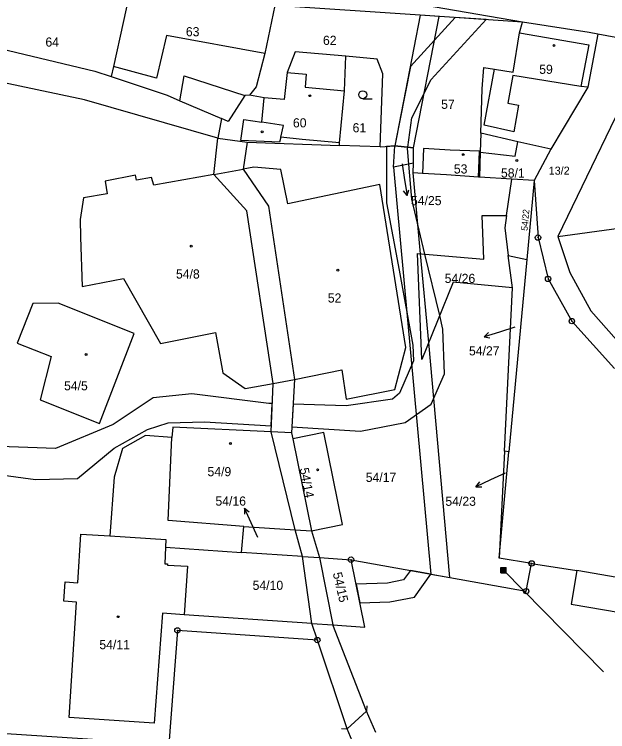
# Model space of a CAD drawing. Extents: x -504988 to -494607, y -1123820 to -1114018.
# Drawn here: x -501318.8 to -501208.2, y -1121149.7 to -1121016.1 of the extents above; entities that cross this region are included whole.
import ezdxf

# ---------------------------------------------------------------- set-up
doc = ezdxf.new("R2010")
doc.units = 0
for name, color, linetype in [('Hranice parcel', 7, 'Continuous'), ('Parcelní čísla', 7, 'Continuous'), ('Pop  PČ popisy', 7, 'Continuous'), ('Poz předměty', 7, 'Continuous'), ('Vnitřní kresba', 7, 'Continuous'), ('Věcná břemena k části', 7, 'Continuous'), ('Značky bodu BP', 7, 'Continuous'), ('Značky budov', 7, 'Continuous'), ('Značky kultur', 7, 'Continuous')]:
    doc.layers.add(name, color=color, linetype=linetype)

msp = doc.modelspace()

# ---------------------------------------------------------------- linework, layer by layer
at = {"layer": 'Hranice parcel'}
for p, q in [((-501243.14, -1121016.29), (-501270.28, -1121014.5)), ((-501243.14, -1121016.29), (-501247.89, -1121040.63)), ((-501224.08, -1121017.55), (-501243.14, -1121016.29)), ((-501200.31, -1121021.65), (-501210.08, -1121019.8)), ((-501280.2, -1121035.54), (-501280.86, -1121039.17)), ((-501281.61, -1121045.94), (-501280.86, -1121039.17)), ((-501280.86, -1121039.17), (-501275.42, -1121039.95)), ((-501275.42, -1121039.95), (-501276.16, -1121044.96)), ((-501275.42, -1121039.95), (-501258.23, -1121040.53)), ((-501250.6, -1121040.79), (-501258.23, -1121040.53)), ((-501250.6, -1121040.79), (-501247.89, -1121040.63)), ((-501218.84, -1121041.23), (-501221.94, -1121047.06)), ((-501232.12, -1121046.42), (-501232.3, -1121046.41)), ((-501226.1, -1121046.8), (-501232.12, -1121046.42)), ((-501227.07, -1121053.58), (-501226.1, -1121046.8)), ((-501221.94, -1121047.06), (-501226.1, -1121046.8)), ((-501221.94, -1121047.06), (-501223.31, -1121061.78)), ((-501226.74, -1121061), (-501223.31, -1121061.78)), ((-501225.95, -1121067.02), (-501226.74, -1121061)), ((-501223.31, -1121061.78), (-501226.63, -1121097.56)), ((-501227.47, -1121097.45), (-501225.95, -1121067.02)), ((-501270.96, -1121093.89), (-501270.58, -1121084.84)), ((-501266.45, -1121112.1), (-501270.96, -1121093.89)), ((-501266.91, -1121095.16), (-501263.4, -1121112.29)), ((-501227.47, -1121097.45), (-501228.47, -1121117.4)), ((-501228.47, -1121117.4), (-501226.63, -1121097.56)), ((-501226.63, -1121097.56), (-501227.47, -1121097.45)), ((-501265.11, -1121117.06), (-501266.45, -1121112.1)), ((-501263.4, -1121112.29), (-501261.94, -1121117.27)), ((-501290.64, -1121115.34), (-501276.45, -1121116.31)), ((-501265.11, -1121117.06), (-501276.45, -1121116.31)), ((-501263.36, -1121129.56), (-501265.11, -1121117.06)), ((-501261.94, -1121117.27), (-501259.45, -1121129.83)), ((-501261.94, -1121117.27), (-501256.05, -1121117.67)), ((-501256.05, -1121117.67), (-501223.42, -1121123.53)), ((-501222.4, -1121118.37), (-501228.47, -1121117.4)), ((-501286.55, -1121118.88), (-501287.13, -1121127.92)), ((-501223.42, -1121123.53), (-501222.4, -1121118.37)), ((-501222.4, -1121118.37), (-501213.95, -1121119.71)), ((-501168.24, -1121127.52), (-501213.95, -1121119.71)), ((-501263.36, -1121129.56), (-501287.13, -1121127.92)), ((-501262.33, -1121132.64), (-501263.36, -1121129.56)), ((-501262.33, -1121132.64), (-501288.4, -1121130.84)), ((-501253.15, -1121145.89), (-501259.45, -1121129.83)), ((-501256.8, -1121149.14), (-501262.33, -1121132.64)), ((-501251.43, -1121149.84), (-501253.15, -1121145.89)), ((-501255.05, -1121153.19), (-501256.8, -1121149.14))]:
    msp.add_line(p, q, dxfattribs=at)
for points in [[(-501296.73, -1121009.37), (-501300.31, -1121025.82), (-501300.72, -1121027.7)], [(-501270.28, -1121014.5), (-501272.13, -1121023.43), (-501273.7, -1121029.64), (-501274.95, -1121031.18)], [(-501231.86, -1121038.27), (-501231.59, -1121029.98), (-501231.32, -1121026.02), (-501229.34, -1121026.33), (-501225.84, -1121026.89), (-501224.69, -1121019.59), (-501224.08, -1121017.55)], [(-501210.08, -1121019.8), (-501211.67, -1121019.5), (-501224.08, -1121017.55)], [(-501210.08, -1121019.8), (-501211.9, -1121029.71), (-501218.84, -1121041.23)], [(-501324.33, -1121021.77), (-501303.79, -1121026.67), (-501300.72, -1121027.7)], [(-501200.31, -1121021.65), (-501201.45, -1121024.23), (-501217.51, -1121057.46), (-501215.31, -1121064.21), (-501211.36, -1121071.36), (-501203.75, -1121079.94)], [(-501257.01, -1121023.92), (-501266.44, -1121023.07), (-501267.97, -1121026.96), (-501268.49, -1121031.99), (-501272.25, -1121031.65), (-501274.95, -1121031.18)], [(-501258.23, -1121040.53), (-501258.19, -1121040.06), (-501257.27, -1121030.35), (-501257.01, -1121023.92)], [(-501250.6, -1121040.79), (-501250.14, -1121027.2), (-501251.2, -1121024.45), (-501257.01, -1121023.92)], [(-501280.86, -1121039.17), (-501305.74, -1121032.04), (-501326.64, -1121027.66), (-501330.37, -1121028.53)], [(-501300.72, -1121027.7), (-501290.3, -1121031.2), (-501287.98, -1121032.2), (-501280.2, -1121035.54)], [(-501274.95, -1121031.18), (-501275.86, -1121031.25), (-501278.96, -1121036.07), (-501280.2, -1121035.54)], [(-501231.86, -1121038.27), (-501231.99, -1121041.8), (-501232.12, -1121046.42)], [(-501218.84, -1121041.23), (-501224.95, -1121039.84), (-501231.86, -1121038.27)], [(-501244.43, -1121043.85), (-501248.15, -1121044.55), (-501247.89, -1121040.63)], [(-501244.43, -1121043.85), (-501244.39, -1121040.95), (-501247.89, -1121040.63)], [(-501232.3, -1121046.41), (-501232.11, -1121041.58), (-501237.6, -1121041.43), (-501242.56, -1121041.08), (-501242.73, -1121045.75)], [(-501242.73, -1121045.75), (-501244.45, -1121045.64), (-501244.43, -1121043.85)], [(-501266.59, -1121084.1), (-501257.79, -1121082.31), (-501256.93, -1121087.79), (-501247.91, -1121086), (-501245.82, -1121078.16), (-501250.7, -1121047.78), (-501267.83, -1121051.39), (-501269.16, -1121045.03), (-501274.16, -1121044.6), (-501276.16, -1121044.96)], [(-501276.16, -1121044.96), (-501271.41, -1121051.85), (-501266.59, -1121084.1)], [(-501281.61, -1121045.94), (-501292.77, -1121047.95), (-501293.21, -1121046.52), (-501296.02, -1121046.97), (-501296.19, -1121046.06), (-501301.88, -1121047.16), (-501301.52, -1121049.54), (-501305.92, -1121050.31), (-501306.53, -1121054.34), (-501306.49, -1121057.63), (-501306.17, -1121066.79), (-501298.45, -1121065.33), (-501291.55, -1121077.4), (-501281.31, -1121075.36), (-501279.97, -1121082.9), (-501275.76, -1121085.81), (-501270.58, -1121084.84)], [(-501270.58, -1121084.84), (-501275.5, -1121052.72), (-501281.61, -1121045.94)], [(-501232.3, -1121046.41), (-501238.29, -1121046.03), (-501242.73, -1121045.75)], [(-501221.94, -1121047.06), (-501221.21, -1121057.69), (-501219.34, -1121065.38), (-501214.91, -1121073.25), (-501206.95, -1121082.06)], [(-501225.95, -1121067.02), (-501236.99, -1121065.97), (-501242.85, -1121080.37), (-501243.67, -1121060.64), (-501231.28, -1121061.7), (-501231.6, -1121053.57), (-501227.07, -1121053.58)], [(-501227.07, -1121053.58), (-501227.4, -1121055.89), (-501226.74, -1121061)], [(-501313.96, -1121087.92), (-501302.93, -1121092.33), (-501296.44, -1121075.58), (-501310.61, -1121069.93), (-501315.37, -1121069.97), (-501318.29, -1121077.34), (-501311.93, -1121079.84), (-501313.96, -1121087.92)], [(-501266.59, -1121084.1), (-501267.15, -1121094.07), (-501266.91, -1121095.16)], [(-501270.96, -1121093.89), (-501289.28, -1121093.01), (-501289.42, -1121094.94), (-501294.38, -1121094.54), (-501298.63, -1121096.99), (-501300.2, -1121102.29), (-501300.99, -1121113.2)], [(-501263.4, -1121112.29), (-501257.63, -1121111.11), (-501261.11, -1121093.98), (-501266.91, -1121095.16)], [(-501276.45, -1121116.31), (-501276.02, -1121111.51), (-501266.45, -1121112.1)], [(-501287.13, -1121127.92), (-501291.17, -1121127.64), (-501292.72, -1121148.13), (-501308.59, -1121147.08), (-501307.2, -1121125.58), (-501309.54, -1121125.41), (-501309.3, -1121121.79), (-501306.96, -1121121.97), (-501306.38, -1121112.95), (-501300.99, -1121113.2)], [(-501300.99, -1121113.2), (-501290.58, -1121113.94), (-501290.64, -1121115.34)], [(-501290.64, -1121115.34), (-501290.77, -1121118.43), (-501290.27, -1121118.46)], [(-501259.45, -1121129.83), (-501253.48, -1121130.25), (-501256.05, -1121117.67)], [(-501290.27, -1121118.46), (-501290.28, -1121118.67), (-501286.55, -1121118.88)], [(-501213.95, -1121119.71), (-501215.01, -1121125.95), (-501185.45, -1121130.99), (-501187.44, -1121142.8), (-501176.56, -1121144.63), (-501174.56, -1121132.73), (-501169.98, -1121133.31)], [(-501288.4, -1121130.84), (-501290.01, -1121152.09), (-501336.48, -1121149.05), (-501335.42, -1121132.73)]]:
    msp.add_lwpolyline(points, dxfattribs=at)
at = {"layer": 'Pop  PČ popisy'}
for p, q in [((-501246.53, -1121043.96), (-501246.07, -1121046.92)), ((-501246.07, -1121046.92), (-501245.6, -1121049.88)), ((-501245.6, -1121049.88), (-501246.25, -1121048.97)), ((-501245.6, -1121049.88), (-501245.26, -1121048.82)), ((-501225.54, -1121074.4), (-501228.4, -1121075.28)), ((-501228.4, -1121075.28), (-501231.27, -1121076.16)), ((-501231.27, -1121076.16), (-501230.46, -1121075.39)), ((-501231.27, -1121076.16), (-501230.17, -1121076.34)), ((-501227.33, -1121101.55), (-501230.05, -1121102.81)), ((-501230.05, -1121102.81), (-501232.77, -1121104.08)), ((-501232.77, -1121104.08), (-501232.07, -1121103.2)), ((-501232.77, -1121104.08), (-501231.65, -1121104.11)), ((-501275.88, -1121108.06), (-501275.93, -1121109.18)), ((-501274.66, -1121110.8), (-501275.88, -1121108.06)), ((-501275.88, -1121108.06), (-501275.02, -1121108.77)), ((-501273.44, -1121113.54), (-501274.66, -1121110.8))]:
    msp.add_line(p, q, dxfattribs=at)
at = {"layer": 'Poz předměty'}
for p, q in [((-501228.16, -1121119.1), (-501227.16, -1121119.1)), ((-501228.16, -1121120.1), (-501228.16, -1121119.1)), ((-501228.16, -1121119.3), (-501227.16, -1121119.3)), ((-501228.16, -1121119.5), (-501227.16, -1121119.5)), ((-501228.16, -1121119.7), (-501227.16, -1121119.7)), ((-501228.16, -1121119.9), (-501227.16, -1121119.9)), ((-501228.16, -1121120.1), (-501227.16, -1121120.1)), ((-501227.96, -1121120.1), (-501227.96, -1121119.1)), ((-501227.76, -1121120.1), (-501227.76, -1121119.1)), ((-501209.01, -1121138.55), (-501227.66, -1121119.6)), ((-501227.56, -1121120.1), (-501227.56, -1121119.1)), ((-501227.36, -1121120.1), (-501227.36, -1121119.1)), ((-501227.16, -1121120.1), (-501227.16, -1121119.1))]:
    msp.add_line(p, q, dxfattribs=at)
at = {"layer": 'Vnitřní kresba'}
for p, q in [((-501224.08, -1121017.55), (-501246.88, -1121013.68)), ((-501290.47, -1121020.04), (-501292.29, -1121027.99)), ((-501272.13, -1121023.43), (-501290.47, -1121020.04)), ((-501224.69, -1121019.59), (-501211.77, -1121021.8)), ((-501211.77, -1121021.8), (-501213.22, -1121029.53)), ((-501292.29, -1121027.99), (-501300.31, -1121025.82)), ((-501231.25, -1121036.76), (-501229.34, -1121026.33)), ((-501287.98, -1121032.2), (-501287.13, -1121027.6)), ((-501287.13, -1121027.6), (-501275.86, -1121031.25)), ((-501267.97, -1121026.96), (-501264.39, -1121027.29)), ((-501264.39, -1121027.29), (-501264.61, -1121029.66)), ((-501225.91, -1121027.52), (-501226.85, -1121032.67)), ((-501213.22, -1121029.53), (-501225.91, -1121027.52)), ((-501264.61, -1121029.66), (-501257.27, -1121030.35)), ((-501211.9, -1121029.71), (-501213.22, -1121029.53)), ((-501272.69, -1121036.22), (-501272.25, -1121031.65)), ((-501226.85, -1121032.67), (-501224.86, -1121033.06)), ((-501224.86, -1121033.06), (-501225.74, -1121038)), ((-501276.61, -1121039.62), (-501276.03, -1121035.73)), ((-501276.03, -1121035.73), (-501272.69, -1121036.22)), ((-501268.61, -1121036.83), (-501272.69, -1121036.22)), ((-501269.16, -1121039.02), (-501268.61, -1121036.83)), ((-501225.74, -1121038), (-501231.25, -1121036.76)), ((-501269.39, -1121039.93), (-501276.61, -1121039.62)), ((-501269.16, -1121039.02), (-501269.39, -1121039.93)), ((-501265.16, -1121039.4), (-501269.16, -1121039.02)), ((-501258.19, -1121040.06), (-501265.16, -1121039.4)), ((-501225.45, -1121042.51), (-501224.95, -1121039.84)), ((-501231.99, -1121041.8), (-501225.45, -1121042.51)), ((-501281.61, -1121045.94), (-501276.16, -1121044.96)), ((-501217.51, -1121057.46), (-501206.12, -1121055.91)), ((-501270.58, -1121084.84), (-501266.59, -1121084.1)), ((-501290.11, -1121110.36), (-501289.42, -1121094.94)), ((-501267.15, -1121094.07), (-501270.96, -1121093.89)), ((-501276.02, -1121111.51), (-501290.11, -1121110.36)), ((-501266.45, -1121112.1), (-501263.4, -1121112.29)), ((-501265.11, -1121117.06), (-501261.94, -1121117.27)), ((-501263.36, -1121129.56), (-501259.45, -1121129.83)), ((-501253.1, -1121144.89), (-501253.15, -1121145.89)), ((-501253.15, -1121145.89), (-501256.8, -1121149.14)), ((-501257.8, -1121149.09), (-501256.8, -1121149.14))]:
    msp.add_line(p, q, dxfattribs=at)
at = {"layer": 'Věcná břemena k části'}
for points in [[(-501266.85, -1121088.71), (-501267.09, -1121092.96), (-501254.28, -1121093.72), (-501245.99, -1121092.14), (-501241.14, -1121088.71), (-501238.62, -1121083.09), (-501238.92, -1121074.72), (-501239.53, -1121072.21), (-501242.28, -1121060.76), (-501244.75, -1121050.51), (-501245.27, -1121044.01), (-501245.5, -1121041.09), (-501245.47, -1121040.85), (-501244.71, -1121035.37), (-501241.14, -1121028.27), (-501230.87, -1121017.1), (-501236.63, -1121016.72), (-501245, -1121025.82), (-501247.89, -1121040.63), (-501249.42, -1121040.72), (-501249.42, -1121041), (-501249.45, -1121051.21), (-501247.1, -1121063.75), (-501244.52, -1121077.74), (-501244.44, -1121080.63), (-501247.01, -1121086.68), (-501248.35, -1121087.8), (-501256.98, -1121089.04)], [(-501247.89, -1121040.63), (-501244.39, -1121040.95), (-501239.63, -1121016.52), (-501243.14, -1121016.29)], [(-501243.08, -1121060.69), (-501244.45, -1121045.64), (-501244.43, -1121043.85), (-501248.15, -1121044.55), (-501241.19, -1121120.34), (-501237.61, -1121120.98), (-501241.58, -1121077.25)], [(-501335.31, -1121096.12), (-501335.56, -1121099.92), (-501314.85, -1121102.72), (-501307.02, -1121102.56), (-501300.18, -1121096.91), (-501294, -1121093.43), (-501290.12, -1121092.21), (-501283.34, -1121092), (-501270.91, -1121092.74), (-501270.74, -1121088.59), (-501271.36, -1121088.57), (-501285.69, -1121086.78), (-501292.93, -1121087.51), (-501300.38, -1121092.47), (-501311.12, -1121096.95)], [(-501254.41, -1121125.7), (-501248.85, -1121125.51), (-501244.24, -1121124.63), (-501241.19, -1121120.34), (-501245, -1121119.66), (-501246.28, -1121121.45), (-501249.24, -1121122.02), (-501255.12, -1121122.22)]]:
    msp.add_lwpolyline(points, close=True, dxfattribs=at)
at = {"layer": 'Značky bodu BP'}
for centre, radius in [((-501221.21, -1121057.69), 0.5), ((-501221.21, -1121057.69), 0.0303), ((-501219.34, -1121065.38), 0.5), ((-501219.34, -1121065.38), 0.0303), ((-501214.91, -1121073.25), 0.5), ((-501214.91, -1121073.25), 0.0303), ((-501256.05, -1121117.67), 0.5), ((-501256.05, -1121117.67), 0.0303), ((-501222.4, -1121118.37), 0.5), ((-501222.4, -1121118.37), 0.0303), ((-501223.42, -1121123.53), 0.5), ((-501223.42, -1121123.53), 0.0303), ((-501288.4, -1121130.84), 0.5), ((-501288.4, -1121130.84), 0.0303), ((-501262.33, -1121132.64), 0.5), ((-501262.33, -1121132.64), 0.0303)]:
    msp.add_circle(centre, radius, dxfattribs=at)
at = {"layer": 'Značky budov'}
for centre in [(-501218.23, -1121021.93), (-501263.74, -1121031.27), (-501272.61, -1121038.01), (-501235.13, -1121042.24), (-501225.16, -1121043.35), (-501285.82, -1121059.27), (-501258.51, -1121063.74), (-501305.43, -1121079.46), (-501278.54, -1121096.03), (-501262.27, -1121100.93), (-501299.46, -1121128.29)]:
    msp.add_circle(centre, 0.175, dxfattribs=at)
at = {"layer": 'Značky kultur'}
msp.add_line((-501253.87, -1121031.84), (-501252.12, -1121031.84), dxfattribs=at)
msp.add_circle((-501253.87, -1121031.09), 0.75, dxfattribs=at)

# ---------------------------------------------------------------- texts
at = {"layer": 'Parcelní čísla'}
for s, height, p in [('63', 1.7, (-501286.83, -1121020.2)), ('62', 1.7, (-501261.28, -1121021.81)), ('64', 1.7, (-501313, -1121022.13)), ('59', 1.7, (-501220.98, -1121027.2)), ('57', 1.7, (-501239.26, -1121033.72)), ('60', 1.7, (-501266.88, -1121037.17)), ('61', 1.7, (-501255.76, -1121038.09)), ('53', 1.7, (-501236.89, -1121045.76)), ('58/1', 1.7, (-501228.11, -1121046.51)), ('13/2', 1.5, (-501219.22, -1121045.98)), ('54/25', 1.7, (-501244.88, -1121051.65)), ('54/8', 1.7, (-501288.67, -1121065.32)), ('54/26', 1.7, (-501238.6, -1121066.14)), ('52', 1.7, (-501260.38, -1121069.79)), ('54/27', 1.7, (-501234.07, -1121079.63)), ('54/5', 1.7, (-501309.53, -1121086.13)), ('54/9', 1.7, (-501282.8, -1121102.13)), ('54/17', 1.7, (-501253.31, -1121103.19)), ('54/16', 1.7, (-501281.32, -1121107.6)), ('54/23', 1.7, (-501238.47, -1121107.64)), ('54/10', 1.7, (-501274.39, -1121123.29)), ('54/11', 1.7, (-501302.95, -1121134.34))]:
    msp.add_text(s, height=height, dxfattribs=at).set_placement(p)
for s, height, rotation, p in [('54/22', 1.2, 85, (-501223.16, -1121056.47)), ('54/14', 1.7, 281, (-501265.65, -1121100.72)), ('54/15', 1.7, 283, (-501259.46, -1121120.21))]:
    msp.add_text(s, height=height, rotation=rotation, dxfattribs=at).set_placement(p)

doc.saveas('drawing.dxf')
